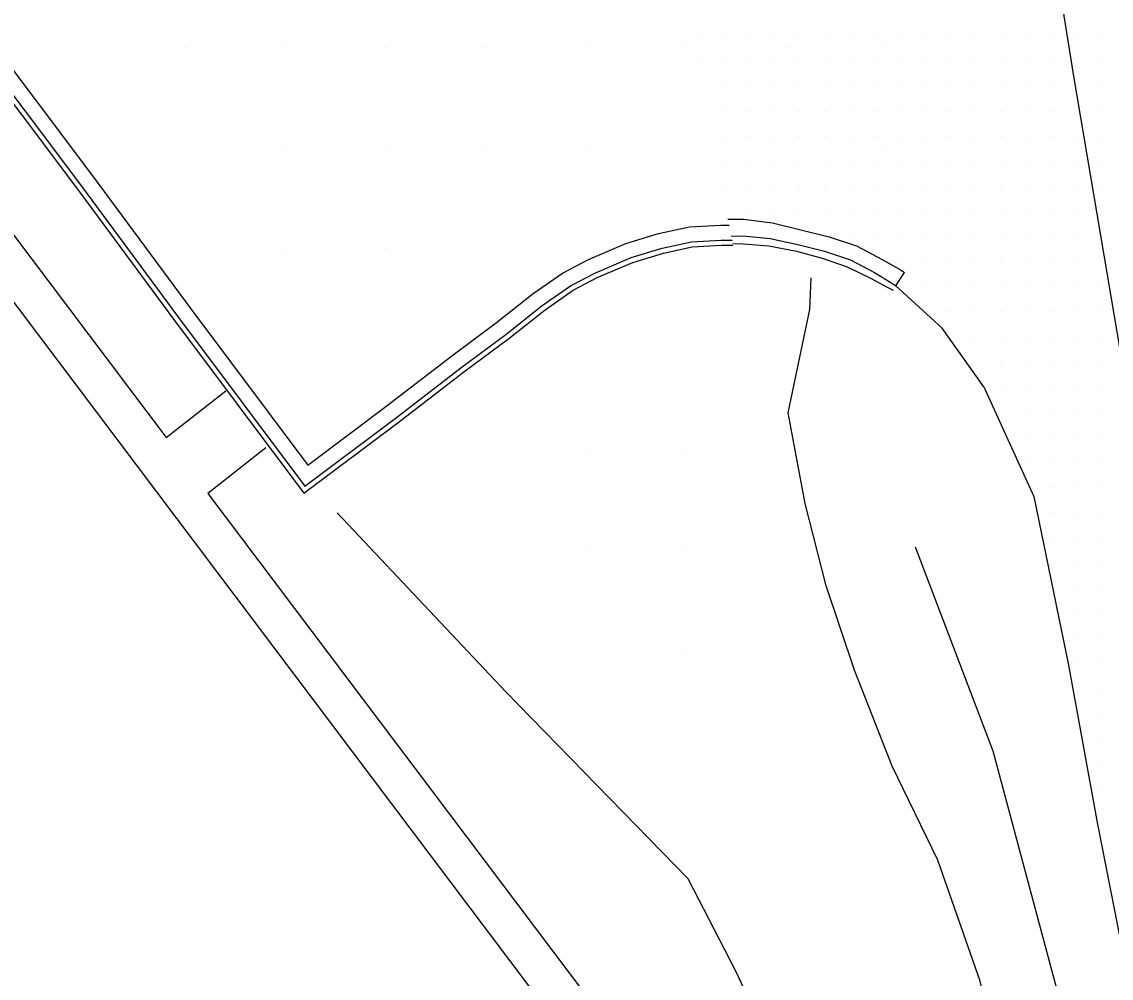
# Model space of a CAD drawing. Extents: x 1762120 to 1766775, y 709485 to 712965.
# Drawn here: x 1763838.8 to 1763947.3, y 711872.4 to 711967.6 of the extents above; entities that cross this region are included whole.
import ezdxf

# ---------------------------------------------------------------- set-up
doc = ezdxf.new("R2010")
doc.units = 0
for name, color, linetype in [('Exist DTM Drainline', 7, 'Continuous'), ('Exist DTM QL2 LIDAR Elevation Point', 7, 'Continuous'), ('Exist DTM Scan Elevation Point', 7, 'Continuous'), ('Exist Roads Curbs', 7, 'Continuous'), ('Exist Roads EOP', 7, 'Continuous'), ('Exist Roads EOT', 7, 'Continuous'), ('PH Exist DTM Breakline', 7, 'Continuous')]:
    doc.layers.add(name, color=color, linetype=linetype)

msp = doc.modelspace()

# ---------------------------------------------------------------- linework, layer by layer
at = {"layer": 'Exist DTM Drainline'}
msp.add_lwpolyline([(1763909.48, 711946.29), (1763910.67, 711946.32), (1763913.34, 711946.06), (1763916.12, 711945.48), (1763918.75, 711944.79), (1763921.34, 711943.95), (1763923.75, 711942.67), (1763925.38, 711941.69), (1763925.87, 711941.35)], dxfattribs=at)
at = {"layer": 'Exist DTM QL2 LIDAR Elevation Point'}
for p, q in [((1763854.96, 711965.09), (1763854.96, 711965.09)), ((1763864.97, 711965.09), (1763864.97, 711965.09)), ((1763874.97, 711965.09), (1763874.97, 711965.09)), ((1763884.97, 711965.09), (1763884.97, 711965.09)), ((1763894.97, 711965.09), (1763894.97, 711965.09)), ((1763904.97, 711965.09), (1763904.97, 711965.09)), ((1763914.97, 711965.09), (1763914.97, 711965.09)), ((1763924.97, 711965.09), (1763924.97, 711965.09)), ((1763864.97, 711955.09), (1763864.97, 711955.09)), ((1763874.97, 711955.09), (1763874.97, 711955.09)), ((1763884.97, 711955.09), (1763884.97, 711955.09)), ((1763894.97, 711955.09), (1763894.97, 711955.09)), ((1763924.97, 711955.09), (1763924.97, 711955.09)), ((1763864.97, 711945.08), (1763864.97, 711945.08)), ((1763874.97, 711945.08), (1763874.97, 711945.08)), ((1763894.97, 711925.08), (1763894.97, 711925.08)), ((1763904.97, 711925.08), (1763904.97, 711925.08)), ((1763894.97, 711915.08), (1763894.97, 711915.08)), ((1763904.97, 711915.08), (1763904.97, 711915.08)), ((1763904.97, 711905.08), (1763904.97, 711905.08))]:
    msp.add_line(p, q, dxfattribs=at)
at = {"layer": 'Exist DTM Scan Elevation Point'}
for p, q in [((1763906.25, 711966.25), (1763906.25, 711966.25)), ((1763908.75, 711966.25), (1763908.75, 711966.25)), ((1763911.25, 711966.25), (1763911.25, 711966.25)), ((1763913.75, 711966.25), (1763913.75, 711966.25)), ((1763916.25, 711966.25), (1763916.25, 711966.25)), ((1763918.75, 711966.25), (1763918.75, 711966.25)), ((1763921.25, 711966.25), (1763921.25, 711966.25)), ((1763923.75, 711966.25), (1763923.75, 711966.25)), ((1763926.25, 711966.25), (1763926.25, 711966.25)), ((1763928.75, 711966.25), (1763928.75, 711966.25)), ((1763931.25, 711966.25), (1763931.25, 711966.25)), ((1763933.75, 711966.25), (1763933.75, 711966.25)), ((1763936.25, 711966.25), (1763936.25, 711966.25)), ((1763938.75, 711966.25), (1763938.75, 711966.25)), ((1763941.25, 711966.25), (1763941.25, 711966.25)), ((1763943.75, 711966.25), (1763943.75, 711966.25)), ((1763946.25, 711966.25), (1763946.25, 711966.25)), ((1763906.25, 711963.75), (1763906.25, 711963.75)), ((1763908.75, 711963.75), (1763908.75, 711963.75)), ((1763911.25, 711963.75), (1763911.25, 711963.75)), ((1763913.75, 711963.75), (1763913.75, 711963.75)), ((1763916.25, 711963.75), (1763916.25, 711963.75)), ((1763918.75, 711963.75), (1763918.75, 711963.75)), ((1763921.25, 711963.75), (1763921.25, 711963.75)), ((1763923.75, 711963.75), (1763923.75, 711963.75)), ((1763926.25, 711963.75), (1763926.25, 711963.75)), ((1763928.75, 711963.75), (1763928.75, 711963.75)), ((1763931.25, 711963.75), (1763931.25, 711963.75)), ((1763933.75, 711963.75), (1763933.75, 711963.75)), ((1763936.25, 711963.75), (1763936.25, 711963.75)), ((1763938.75, 711963.75), (1763938.75, 711963.75)), ((1763941.25, 711963.75), (1763941.25, 711963.75)), ((1763946.25, 711963.75), (1763946.25, 711963.75)), ((1763908.75, 711961.25), (1763908.75, 711961.25)), ((1763911.25, 711961.25), (1763911.25, 711961.25)), ((1763913.75, 711961.25), (1763913.75, 711961.25)), ((1763916.25, 711961.25), (1763916.25, 711961.25)), ((1763918.75, 711961.25), (1763918.75, 711961.25)), ((1763921.25, 711961.25), (1763921.25, 711961.25)), ((1763923.75, 711961.25), (1763923.75, 711961.25)), ((1763926.25, 711961.25), (1763926.25, 711961.25)), ((1763928.75, 711961.25), (1763928.75, 711961.25)), ((1763931.25, 711961.25), (1763931.25, 711961.25)), ((1763933.75, 711961.25), (1763933.75, 711961.25)), ((1763936.25, 711961.25), (1763936.25, 711961.25)), ((1763938.75, 711961.25), (1763938.75, 711961.25)), ((1763941.25, 711961.25), (1763941.25, 711961.25)), ((1763946.25, 711961.25), (1763946.25, 711961.25)), ((1763908.75, 711958.75), (1763908.75, 711958.75)), ((1763911.25, 711958.75), (1763911.25, 711958.75)), ((1763913.75, 711958.75), (1763913.75, 711958.75)), ((1763916.25, 711958.75), (1763916.25, 711958.75)), ((1763918.75, 711958.75), (1763918.75, 711958.75)), ((1763921.25, 711958.75), (1763921.25, 711958.75)), ((1763923.75, 711958.75), (1763923.75, 711958.75)), ((1763926.25, 711958.75), (1763926.25, 711958.75)), ((1763928.75, 711958.75), (1763928.75, 711958.75)), ((1763931.25, 711958.75), (1763931.25, 711958.75)), ((1763933.75, 711958.75), (1763933.75, 711958.75)), ((1763936.25, 711958.75), (1763936.25, 711958.75)), ((1763938.75, 711958.75), (1763938.75, 711958.75)), ((1763941.25, 711958.75), (1763941.25, 711958.75)), ((1763946.25, 711958.75), (1763946.25, 711958.75)), ((1763908.75, 711956.25), (1763908.75, 711956.25)), ((1763911.25, 711956.25), (1763911.25, 711956.25)), ((1763913.75, 711956.25), (1763913.75, 711956.25)), ((1763916.25, 711956.25), (1763916.25, 711956.25)), ((1763918.75, 711956.25), (1763918.75, 711956.25)), ((1763921.25, 711956.25), (1763921.25, 711956.25)), ((1763923.75, 711956.25), (1763923.75, 711956.25)), ((1763926.25, 711956.25), (1763926.25, 711956.25)), ((1763928.75, 711956.25), (1763928.75, 711956.25)), ((1763931.25, 711956.25), (1763931.25, 711956.25)), ((1763933.75, 711956.25), (1763933.75, 711956.25)), ((1763936.25, 711956.25), (1763936.25, 711956.25)), ((1763938.75, 711956.25), (1763938.75, 711956.25)), ((1763941.25, 711956.25), (1763941.25, 711956.25)), ((1763943.75, 711956.25), (1763943.75, 711956.25)), ((1763946.25, 711956.25), (1763946.25, 711956.25)), ((1763908.75, 711953.75), (1763908.75, 711953.75)), ((1763911.25, 711953.75), (1763911.25, 711953.75)), ((1763913.75, 711953.75), (1763913.75, 711953.75)), ((1763916.25, 711953.75), (1763916.25, 711953.75)), ((1763918.75, 711953.75), (1763918.75, 711953.75)), ((1763921.25, 711953.75), (1763921.25, 711953.75)), ((1763923.75, 711953.75), (1763923.75, 711953.75)), ((1763926.25, 711953.75), (1763926.25, 711953.75)), ((1763928.75, 711953.75), (1763928.75, 711953.75)), ((1763931.25, 711953.75), (1763931.25, 711953.75)), ((1763933.75, 711953.75), (1763933.75, 711953.75)), ((1763936.25, 711953.75), (1763936.25, 711953.75)), ((1763938.75, 711953.75), (1763938.75, 711953.75)), ((1763941.25, 711953.75), (1763941.25, 711953.75)), ((1763943.75, 711953.75), (1763943.75, 711953.75)), ((1763946.25, 711953.75), (1763946.25, 711953.75)), ((1763908.75, 711951.25), (1763908.75, 711951.25)), ((1763911.25, 711951.25), (1763911.25, 711951.25)), ((1763913.75, 711951.25), (1763913.75, 711951.25)), ((1763916.25, 711951.25), (1763916.25, 711951.25)), ((1763918.75, 711951.25), (1763918.75, 711951.25)), ((1763921.25, 711951.25), (1763921.25, 711951.25)), ((1763923.75, 711951.25), (1763923.75, 711951.25)), ((1763926.25, 711951.25), (1763926.25, 711951.25)), ((1763928.75, 711951.25), (1763928.75, 711951.25)), ((1763931.25, 711951.25), (1763931.25, 711951.25)), ((1763933.75, 711951.25), (1763933.75, 711951.25)), ((1763936.25, 711951.25), (1763936.25, 711951.25)), ((1763938.75, 711951.25), (1763938.75, 711951.25)), ((1763941.25, 711951.25), (1763941.25, 711951.25)), ((1763943.75, 711951.25), (1763943.75, 711951.25)), ((1763946.25, 711951.25), (1763946.25, 711951.25)), ((1763911.25, 711948.75), (1763911.25, 711948.75)), ((1763913.75, 711948.75), (1763913.75, 711948.75)), ((1763916.25, 711948.75), (1763916.25, 711948.75)), ((1763918.75, 711948.75), (1763918.75, 711948.75)), ((1763921.25, 711948.75), (1763921.25, 711948.75)), ((1763923.75, 711948.75), (1763923.75, 711948.75)), ((1763926.25, 711948.75), (1763926.25, 711948.75)), ((1763928.75, 711948.75), (1763928.75, 711948.75)), ((1763931.25, 711948.75), (1763931.25, 711948.75)), ((1763933.75, 711948.75), (1763933.75, 711948.75)), ((1763936.25, 711948.75), (1763936.25, 711948.75)), ((1763938.75, 711948.75), (1763938.75, 711948.75)), ((1763941.25, 711948.75), (1763941.25, 711948.75)), ((1763943.75, 711948.75), (1763943.75, 711948.75)), ((1763921.25, 711946.25), (1763921.25, 711946.25)), ((1763923.75, 711946.25), (1763923.75, 711946.25)), ((1763926.25, 711946.25), (1763926.25, 711946.25)), ((1763928.75, 711946.25), (1763928.75, 711946.25)), ((1763931.25, 711946.25), (1763931.25, 711946.25)), ((1763933.75, 711946.25), (1763933.75, 711946.25)), ((1763936.25, 711946.25), (1763936.25, 711946.25)), ((1763938.75, 711946.25), (1763938.75, 711946.25)), ((1763941.25, 711946.25), (1763941.25, 711946.25)), ((1763943.75, 711946.25), (1763943.75, 711946.25)), ((1763926.25, 711943.75), (1763926.25, 711943.75)), ((1763928.75, 711943.75), (1763928.75, 711943.75)), ((1763931.25, 711943.75), (1763931.25, 711943.75)), ((1763933.75, 711943.75), (1763933.75, 711943.75)), ((1763936.25, 711943.75), (1763936.25, 711943.75)), ((1763938.75, 711943.75), (1763938.75, 711943.75)), ((1763941.25, 711943.75), (1763941.25, 711943.75)), ((1763943.75, 711943.75), (1763943.75, 711943.75)), ((1763928.75, 711941.25), (1763928.75, 711941.25)), ((1763931.25, 711941.25), (1763931.25, 711941.25)), ((1763933.75, 711941.25), (1763933.75, 711941.25)), ((1763936.25, 711941.25), (1763936.25, 711941.25)), ((1763938.75, 711941.25), (1763938.75, 711941.25)), ((1763941.25, 711941.25), (1763941.25, 711941.25)), ((1763943.75, 711941.25), (1763943.75, 711941.25)), ((1763946.25, 711941.25), (1763946.25, 711941.25)), ((1763931.25, 711938.75), (1763931.25, 711938.75)), ((1763933.75, 711938.75), (1763933.75, 711938.75)), ((1763936.25, 711938.75), (1763936.25, 711938.75)), ((1763938.75, 711938.75), (1763938.75, 711938.75)), ((1763941.25, 711938.75), (1763941.25, 711938.75)), ((1763943.75, 711938.75), (1763943.75, 711938.75)), ((1763946.25, 711938.75), (1763946.25, 711938.75)), ((1763933.75, 711936.25), (1763933.75, 711936.25)), ((1763936.25, 711936.25), (1763936.25, 711936.25)), ((1763938.75, 711936.25), (1763938.75, 711936.25)), ((1763941.25, 711936.25), (1763941.25, 711936.25)), ((1763943.75, 711936.25), (1763943.75, 711936.25)), ((1763946.25, 711936.25), (1763946.25, 711936.25)), ((1763933.75, 711933.75), (1763933.75, 711933.75)), ((1763936.25, 711933.75), (1763936.25, 711933.75)), ((1763938.75, 711933.75), (1763938.75, 711933.75)), ((1763941.25, 711933.75), (1763941.25, 711933.75)), ((1763943.75, 711933.75), (1763943.75, 711933.75)), ((1763946.25, 711933.75), (1763946.25, 711933.75)), ((1763936.25, 711931.25), (1763936.25, 711931.25)), ((1763938.75, 711931.25), (1763938.75, 711931.25)), ((1763941.25, 711931.25), (1763941.25, 711931.25)), ((1763943.75, 711931.25), (1763943.75, 711931.25)), ((1763946.25, 711931.25), (1763946.25, 711931.25)), ((1763938.75, 711928.75), (1763938.75, 711928.75)), ((1763941.25, 711928.75), (1763941.25, 711928.75)), ((1763943.75, 711928.75), (1763943.75, 711928.75)), ((1763946.25, 711928.75), (1763946.25, 711928.75)), ((1763938.75, 711926.25), (1763938.75, 711926.25)), ((1763941.25, 711926.25), (1763941.25, 711926.25)), ((1763943.75, 711926.25), (1763943.75, 711926.25)), ((1763946.25, 711926.25), (1763946.25, 711926.25)), ((1763938.75, 711923.75), (1763938.75, 711923.75)), ((1763941.25, 711923.75), (1763941.25, 711923.75)), ((1763943.75, 711923.75), (1763943.75, 711923.75)), ((1763946.25, 711923.75), (1763946.25, 711923.75)), ((1763941.25, 711921.25), (1763941.25, 711921.25)), ((1763943.75, 711921.25), (1763943.75, 711921.25)), ((1763946.25, 711921.25), (1763946.25, 711921.25)), ((1763941.25, 711918.75), (1763941.25, 711918.75)), ((1763943.75, 711918.75), (1763943.75, 711918.75)), ((1763946.25, 711918.75), (1763946.25, 711918.75)), ((1763941.25, 711916.25), (1763941.25, 711916.25)), ((1763943.75, 711916.25), (1763943.75, 711916.25)), ((1763946.25, 711916.25), (1763946.25, 711916.25)), ((1763943.75, 711913.75), (1763943.75, 711913.75)), ((1763946.25, 711913.75), (1763946.25, 711913.75)), ((1763943.75, 711911.25), (1763943.75, 711911.25)), ((1763946.25, 711911.25), (1763946.25, 711911.25)), ((1763943.75, 711908.75), (1763943.75, 711908.75)), ((1763946.25, 711908.75), (1763946.25, 711908.75)), ((1763943.75, 711906.25), (1763943.75, 711906.25)), ((1763946.25, 711906.25), (1763946.25, 711906.25)), ((1763943.75, 711903.75), (1763943.75, 711903.75)), ((1763946.25, 711903.75), (1763946.25, 711903.75)), ((1763946.25, 711901.25), (1763946.25, 711901.25)), ((1763946.25, 711898.75), (1763946.25, 711898.75)), ((1763946.25, 711896.25), (1763946.25, 711896.25)), ((1763946.25, 711893.75), (1763946.25, 711893.75)), ((1763946.25, 711891.25), (1763946.25, 711891.25))]:
    msp.add_line(p, q, dxfattribs=at)
at = {"layer": 'Exist Roads Curbs'}
msp.add_lwpolyline([(1763909.62, 711945.56), (1763910.66, 711945.54), (1763913.23, 711945.35), (1763915.98, 711944.82), (1763918.53, 711944.12), (1763921.02, 711943.24), (1763923.41, 711942.08), (1763925.07, 711941.19), (1763925.6, 711940.92)], dxfattribs=at)
at = {"layer": 'Exist Roads EOP'}
for points in [[(1763909.15, 711947.98), (1763910.7, 711948), (1763913.57, 711947.64), (1763916.42, 711946.92), (1763919.22, 711946.24), (1763921.96, 711945.33), (1763924.52, 711943.98), (1763926.22, 711943), (1763926.72, 711942.68)], [(1763934.65, 711931.3), (1763930.49, 711937.14), (1763925.87, 711941.35), (1763926.72, 711942.68)], [(1763934.65, 711931.3), (1763939.61, 711920.39), (1763943.06, 711903.58), (1763945.91, 711887.92), (1763948.51, 711874.78), (1763949.37, 711870.45), (1763951.54, 711858.52), (1763954.31, 711842.38), (1763958.08, 711820.87), (1763963.33, 711788.73), (1763967.59, 711765.25), (1763971, 711746.57), (1763973.66, 711730.85), (1763977.15, 711710.58), (1763981.24, 711687.38), (1763985.72, 711662.02), (1763990.31, 711636.25)]]:
    msp.add_lwpolyline(points, dxfattribs=at)
at = {"layer": 'Exist Roads EOT'}
msp.add_lwpolyline([(1763888.74, 712250.17), (1763889.91, 712244.58), (1763893.52, 712229.25), (1763897.16, 712213.74), (1763902.47, 712192.49), (1763905.52, 712179.22), (1763909.55, 712162.3), (1763912.85, 712147.73), (1763914.2, 712139.84), (1763916.04, 712128.46), (1763919.12, 712110.62), (1763921.07, 712099.03), (1763923.72, 712082.01), (1763926.77, 712063.72), (1763928.02, 712055.8), (1763937.22, 711999.77), (1763939.17, 711988.26), (1763942.18, 711970.96), (1763943.58, 711962.22), (1763948.25, 711934.62)], dxfattribs=at)
at = {"layer": 'PH Exist DTM Breakline'}
for points in [[(1763819.11, 712017.58), (1763819.68, 712016.18), (1763819.74, 712014.42), (1763819.19, 712013.04), (1763818.63, 712012.04), (1763817.8, 712011.14), (1763815.42, 712009.42), (1763806.99, 712003.79), (1763821.02, 711985.34), (1763834.88, 711966.86), (1763845.86, 711952.32), (1763855.63, 711939.08), (1763867.31, 711923.51), (1763875.21, 711929.45), (1763881.64, 711934.4), (1763886.1, 711937.71), (1763889.74, 711940.59), (1763892.68, 711942.63), (1763895.26, 711943.99), (1763898.98, 711945.57), (1763902.22, 711946.55), (1763905.3, 711947.22), (1763908.44, 711947.39), (1763909.27, 711947.39)], [(1763804.83, 712004.16), (1763819.82, 711984.44), (1763833.69, 711965.95), (1763844.65, 711951.42), (1763854.42, 711938.19), (1763867.01, 711921.41), (1763876.12, 711928.26), (1763882.54, 711933.2), (1763887.02, 711936.52), (1763890.63, 711939.38), (1763893.46, 711941.35), (1763895.9, 711942.63), (1763899.49, 711944.16), (1763902.6, 711945.09), (1763905.51, 711945.73), (1763908.48, 711945.89), (1763909.56, 711945.89)], [(1763785.53, 711990.85), (1763791.55, 711988.81), (1763798.5, 711986.89), (1763803.45, 711985.16), (1763820.69, 711962.65), (1763854.14, 711918.27), (1763912.73, 711840.54), (1763899.87, 711816.54), (1763892.6, 711802.63)], [(1763832.36, 711966.54), (1763826.29, 711961.9), (1763853.18, 711926.25), (1763859.13, 711930.91)], [(1763833.29, 711965.65), (1763844.25, 711951.12), (1763854.02, 711937.89), (1763866.91, 711920.71), (1763876.42, 711927.86), (1763882.84, 711932.8), (1763887.32, 711936.12), (1763890.93, 711938.98), (1763893.72, 711940.92), (1763896.12, 711942.18), (1763899.66, 711943.69), (1763902.72, 711944.61), (1763905.57, 711945.23), (1763908.49, 711945.39), (1763909.64, 711945.4)], [(1763966.4, 711679.51), (1763965.35, 711699.77), (1763958.27, 711725.96), (1763956.03, 711735.02), (1763955.17, 711741.59), (1763947.02, 711755.45), (1763943, 711773.65), (1763943.77, 711786.28), (1763944.51, 711800.25), (1763943.71, 711813.59), (1763942.68, 711826.48), (1763941.1, 711841.57), (1763936.95, 711860.68), (1763934.28, 711872.1), (1763930.07, 711884.16), (1763925.52, 711893.51), (1763921.75, 711903.1), (1763918.94, 711911.48), (1763916.85, 711919.67), (1763915.16, 711928.71), (1763917.29, 711939), (1763917.45, 711942.15)], [(1763863.12, 711925.22), (1763857.33, 711920.67), (1763917.47, 711840.9), (1763903.41, 711814.67), (1763895.76, 711800.04)], [(1763870.21, 711918.75), (1763887.03, 711900.94), (1763905.16, 711882.33), (1763909.88, 711873.22), (1763915.53, 711861.18), (1763919.54, 711851.07), (1763921.22, 711842.27), (1763920.45, 711832.08), (1763918.48, 711823.04), (1763915.57, 711814.18), (1763909.06, 711802.23)], [(1763927.78, 711915.37), (1763935.53, 711895.05), (1763945.48, 711857.87), (1763949.44, 711837.41), (1763953.3, 711818.33), (1763955.49, 711806.41), (1763957.94, 711786.79), (1763961.52, 711764.27), (1763964.78, 711753.23), (1763967.06, 711740.38), (1763968.65, 711729.21), (1763974.2, 711699.13), (1763975.17, 711693.61)]]:
    msp.add_lwpolyline(points, dxfattribs=at)

doc.saveas('drawing.dxf')
